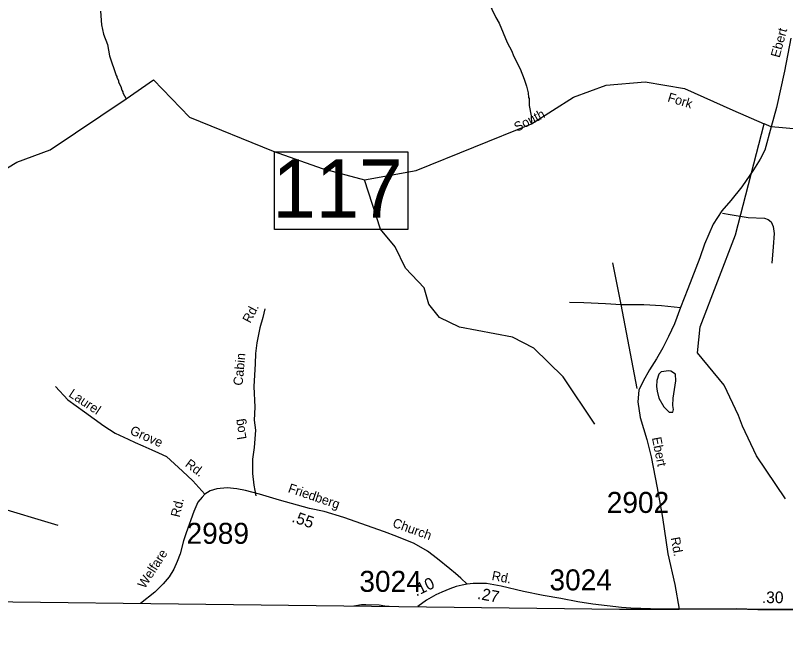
# Model space of a CAD drawing. Extents: x 1551653 to 1702041, y 811336 to 920032.
# Drawn here: x 1609613 to 1615028, y 819952 to 824369 of the extents above; entities that cross this region are included whole.
import ezdxf

# ---------------------------------------------------------------- set-up
doc = ezdxf.new("R2010")
doc.units = 0
for name, color, linetype in [('Old_Level_10', 7, 'Continuous'), ('Old_Level_11', 7, 'Continuous'), ('Old_Level_17', 7, 'Continuous'), ('Old_Level_21', 7, 'Continuous'), ('Old_Level_31', 7, 'Continuous'), ('Old_Level_32', 7, 'Continuous'), ('Old_Level_35', 7, 'Continuous'), ('Old_Level_50', 7, 'Continuous'), ('Old_Level_52', 7, 'Continuous'), ('Old_Level_59', 7, 'Continuous'), ('Old_Level_62', 7, 'Continuous'), ('Old_Level_8', 7, 'Continuous')]:
    doc.layers.add(name, color=color, linetype=linetype)

msp = doc.modelspace()

# ---------------------------------------------------------------- linework, layer by layer
at = {"layer": 'Old_Level_31'}
msp.add_line((1614925.581, 823585.883), (1614925.581, 823585.883), dxfattribs=at)
msp.add_lwpolyline([(1611435.74, 823410.049), (1612370.963, 823410.049), (1612370.963, 822862.558), (1611435.74, 822862.558), (1611435.74, 823410.049)], dxfattribs=at)
at = {"layer": 'Old_Level_32'}
for points in [[(1615065.409, 824209.512), (1615021.193, 823976.758), (1614963.521, 823720.54), (1614925.581, 823585.883)], [(1614925.581, 823585.883), (1614880.857, 823422.385), (1614850.098, 823356.983), (1614802.038, 823281.963), (1614721.297, 823162.701), (1614643.056, 823066.908), (1614579.617, 822995.736), (1614518.099, 822901.481), (1614458.505, 822761.059), (1614425.758, 822664.093), (1614341.076, 822445.288), (1614289.429, 822316.063), (1614246.067, 822200.679), (1614204.83, 822111.263), (1614164.376, 822030.68), (1614120.161, 821953.737), (1614072.1, 821876.793), (1614025.963, 821797.927), (1613997.127, 821732.525), (1613989.437, 821651.735), (1614004.816, 821542.09), (1614053.074, 821385.841), (1614083.065, 821265.81), (1614124.285, 821046.499), (1614163.078, 820837.805), (1614199.28, 820583.133), (1614250.092, 820367.625), (1614278.722, 820193.705)], [(1612789.446, 820369.969), (1612743.806, 820412.454), (1612708.332, 820445.312), (1612668.538, 820477.81), (1612581.323, 820547.781), (1612509.693, 820600.84), (1612416.177, 820654.562), (1612294.141, 820704.305), (1612207.258, 820737.467), (1611922.73, 820838.278), (1611783.997, 820879.791), (1611681.976, 820902.612), (1611470.735, 820959.982), (1611328.139, 821001.766), (1611230.975, 821027.3), (1611170.621, 821039.239), (1611100.981, 821047.861), (1611028.357, 821039.571), (1610982.594, 821025.643), (1610944.484, 821003.312), (1610926.882, 820981.205), (1610895.71, 820945.391), (1610866.859, 820880.726), (1610814.796, 820729.84), (1610794.235, 820674.128), (1610772.68, 820582.933), (1610751.457, 820528.547), (1610727.58, 820475.489), (1610693.423, 820420.108), (1610650.976, 820371.03), (1610594.601, 820313.991), (1610493.121, 820234.524)], [(1612789.446, 820369.969), (1612754.354, 820363.463), (1612710.981, 820352.029), (1612667.905, 820337.539), (1612610.042, 820313.979), (1612568.543, 820293.575), (1612503.09, 820256.708), (1612441.477, 820211.344)], [(1614278.722, 820193.705), (1614148.102, 820194.42), (1613939.469, 820200.862), (1613874.338, 820205.156), (1613672.504, 820229.49), (1613568.009, 820245.952), (1613447.293, 820267.757), (1613322.638, 820290.593), (1613184.667, 820316.839), (1613028.675, 820355.112), (1612925.873, 820373.682), (1612830.846, 820373.715), (1612789.446, 820369.969)], [(1615838.997, 820171.517), (1615424.805, 820185.469), (1615321.069, 820189.193), (1615113.865, 820191.321), (1614824.818, 820191.557), (1614685.624, 820195.045), (1614278.722, 820193.705)]]:
    msp.add_lwpolyline(points, dxfattribs=at)
at = {"layer": 'Old_Level_35'}
for p, q in [((1613871.603, 822336.952), (1613813.202, 822629.413)), ((1613984.39, 821745.527), (1613871.603, 822336.952))]:
    msp.add_line(p, q, dxfattribs=at)
for points in [[(1614583.809, 822978.066), (1614639.055, 822968.939), (1614764.675, 822946.98), (1614878.46, 822943.273), (1614904.307, 822934.943), (1614925.947, 822916.695), (1614939.5, 822884.401), (1614946.731, 822836.429), (1614941.183, 822740.488), (1614931.472, 822626.82)], [(1613508.939, 822351.906), (1613608.768, 822350.682), (1613762.488, 822342.762), (1613871.603, 822336.952)], [(1613871.603, 822336.952), (1613908.21, 822335.003), (1614030.08, 822335.331), (1614155.834, 822329.78), (1614289.429, 822316.063)], [(1611366.85, 822305.305), (1611352.257, 822245.409), (1611332.025, 822172.516), (1611309.883, 822067.038), (1611300.94, 821991.176), (1611298.695, 821919.274), (1611288.452, 821759.593), (1611295.607, 821613.676), (1611291.442, 821523.248), (1611302.245, 821453.182), (1611291.561, 821330.206), (1611279.099, 821248.954), (1611279.453, 821147.641), (1611290.398, 821065.577), (1611304.244, 820989.773)], [(1609894.856, 821758.733), (1609981.539, 821664.774), (1610099.524, 821580.452), (1610234.365, 821481.675), (1610313.823, 821431.082), (1610405.322, 821390.126), (1610455.887, 821366.034), (1610508.86, 821341.943), (1610571.464, 821313.032), (1610619.621, 821293.759), (1610675.002, 821267.258), (1610788.171, 821163.662), (1610859.515, 821096.911), (1610944.484, 821003.312)], [(1611991.757, 820216.694), (1612046.382, 820226.628), (1612077.158, 820227.343), (1612170.201, 820223.049), (1612210.998, 820218.039), (1612241.72, 820213.72)]]:
    msp.add_lwpolyline(points, dxfattribs=at)
at = {"layer": 'Old_Level_50'}
msp.add_line((1614908.682, 823539.991), (1614908.682, 823539.991), dxfattribs=at)
at = {"layer": 'Old_Level_52'}
msp.add_lwpolyline([(1606492.614, 820282.12), (1613860.946, 820194.456), (1614148.102, 820194.42), (1614278.722, 820193.705), (1614685.624, 820195.045), (1614832.45, 820191.853), (1615113.865, 820191.321), (1615321.069, 820189.193), (1615424.805, 820185.469), (1615838.997, 820171.517), (1623973.319, 820059.99), (1623995.192, 820060.668), (1624042.922, 820061.177), (1624114.094, 820060.499), (1624171.193, 820059.693), (1624213.37, 820059.1), (1624257.498, 820058.676), (1624364.785, 820057.277), (1624394.796, 820056.938), (1624433.947, 820056.199), (1624457.532, 820055.921), (1624566.728, 820052.36), (1633697.557, 819951.501)], dxfattribs=at)
at = {"layer": 'Old_Level_59'}
for points in [[(1608162.537, 822033.889), (1608409.662, 822285.38), (1608763.7, 822628.308), (1609025.654, 822902.001), (1609345.638, 823171.234), (1609622.663, 823336.301), (1609857.653, 823423.5), (1610391.608, 823783.264), (1610584.651, 823916.528), (1610836.674, 823653.158), (1611424.857, 823414.919), (1611768.8, 823291.975), (1612067.152, 823213.806)], [(1612067.152, 823213.806), (1612430.75, 823277.736), (1613241.525, 823605.381), (1613535.689, 823794.399), (1613766.623, 823878.001), (1614041.778, 823902.59), (1614317.151, 823855.299), (1614656.571, 823701.739), (1614877.07, 823607.526)], [(1614725.179, 821481.502), (1614696.369, 821555.321), (1614596.714, 821768.165), (1614407.656, 821995.26), (1614426.726, 822178.679), (1614676.684, 822826.849), (1614877.07, 823607.526)], [(1616953.733, 823194.678), (1616893.406, 823203.391), (1616235.798, 823374.03), (1615297.684, 823552.785), (1614925.581, 823585.883), (1614877.07, 823607.526)], [(1613686.693, 821493.498), (1613463.699, 821827.323), (1613257.724, 822028.428), (1613108.651, 822106.911), (1612734.738, 822176.886), (1612593.663, 822245.373), (1612519.741, 822338.825), (1612487.651, 822454.321), (1612355.7, 822591.552), (1612283.345, 822741.702), (1612180.162, 822864.646), (1612067.152, 823213.806)], [(1609914.657, 820783.146), (1609458.724, 820917.148), (1609134.639, 821061.505), (1609002.688, 821146.242), (1608953.681, 821239.182), (1608624.572, 821551.835)], [(1615027.733, 820968.359), (1614823.707, 821271.17), (1614725.179, 821481.502)]]:
    msp.add_lwpolyline(points, dxfattribs=at)
at = {"layer": 'Old_Level_62'}
for points in [[(1612934.152, 824833.489), (1612918.978, 824775.972), (1612909.75, 824688.107), (1612911.391, 824664.065), (1612909.238, 824648.122), (1612914.467, 824592.04), (1612911.903, 824552.106), (1612915.594, 824528.064), (1612934.767, 824471.828), (1612991.156, 824355.051), (1613014.635, 824314.707), (1613070.716, 824177.989), (1613103.832, 824117.549), (1613115.418, 824085.356), (1613162.067, 823992.724), (1613191.082, 823920.341), (1613206.461, 823872.154), (1613217.739, 823824.017), (1613221.327, 823791.978), (1613225.223, 823783.93), (1613224.608, 823735.947), (1613239.577, 823663.769), (1613241.525, 823605.381)], [(1610211.368, 824397.805), (1610218.032, 824301.738), (1610233.206, 824237.556), (1610260.17, 824165.173), (1610275.036, 824084.998), (1610321.173, 823946.382), (1610327.017, 823940.282), (1610327.017, 823934.284), (1610338.602, 823908.14), (1610338.5, 823900.143), (1610354.084, 823867.95), (1610361.773, 823843.856), (1610369.565, 823831.707), (1610369.463, 823823.71), (1610391.608, 823783.264)], [(1614125.709, 821725.873), (1614136.885, 821677.789), (1614172.461, 821615.453), (1614210.498, 821578.799), (1614235.617, 821577.979), (1614239.206, 821597.972), (1614234.489, 821626.474), (1614236.642, 821677.737), (1614256.943, 821798.513), (1614253.047, 821847.11), (1614221.469, 821867.513), (1614206.5, 821869.923), (1614152.879, 821861.618), (1614137.09, 821846.752), (1614122.121, 821801.743), (1614120.48, 821758.272), (1614125.709, 821725.873)]]:
    msp.add_lwpolyline(points, dxfattribs=at)

# ---------------------------------------------------------------- texts
at = {"layer": 'Old_Level_10'}
for s, rotation, p in [('Rd.', 62.097931, (1611263.708, 822200.121)), ('Cabin', 84.547083, (1611209.511, 821763.448)), ('Laurel', 326.443836, (1609982.279, 821693.063)), ('Log', 99.333842, (1611238.805, 821391.554)), ('Grove', 336.253583, (1610413.005, 821426.652)), ('Rd.', 323.118281, (1610801.161, 821202.738))]:
    msp.add_text(s, height=65.6167, rotation=rotation, dxfattribs=at).set_placement(p)
at = {"layer": 'Old_Level_11'}
for s, rotation, p in [('Ebert', 74.882494, (1614985.068, 824067.562)), ('Ebert', 281.276178, (1614087.768, 821397.912)), ('Friedberg', 341.378139, (1611525.078, 821017.375)), ('Rd.', 76.817364, (1610767.563, 820835.741)), ('Church', 340.144231, (1612259.137, 820774.262)), ('Rd.', 280.357681, (1614219.658, 820694.858)), ('Welfare', 57.251631, (1610522.488, 820333.541)), ('Rd.', 349.208453, (1612958.516, 820399.583))]:
    msp.add_text(s, height=65.6167, rotation=rotation, dxfattribs=at).set_placement(p)
at = {"layer": 'Old_Level_17'}
for s, rotation, p in [('.55', 341.378139, (1611550.62, 820809.447)), ('.10', 26.014308, (1612431.617, 820281.78)), ('.27', 349.208453, (1612856.426, 820266.705)), ('.30', 359.783883, (1614860.673, 820236.176))]:
    msp.add_text(s, height=82.0208, rotation=rotation, dxfattribs=at).set_placement(p)
at = {"layer": 'Old_Level_21'}
for s, rotation, p in [('Fork', 342.874136, (1614193.374, 823765.144)), ('South', 27.409725, (1613139.822, 823549.053))]:
    msp.add_text(s, height=65.6167, rotation=rotation, dxfattribs=at).set_placement(p)
at = {"layer": 'Old_Level_31'}
msp.add_text('117', height=410.1042, dxfattribs=at).set_placement((1611419.652, 822946.93))
at = {"layer": 'Old_Level_8'}
for s, p in [('2902', (1613770.541, 820870.391)), ('2989', (1610816.363, 820653.145)), ('3024', (1613367.658, 820325.685)), ('3024', (1612031.344, 820315.523))]:
    msp.add_text(s, height=147.6375, dxfattribs=at).set_placement(p)

doc.saveas('drawing.dxf')
